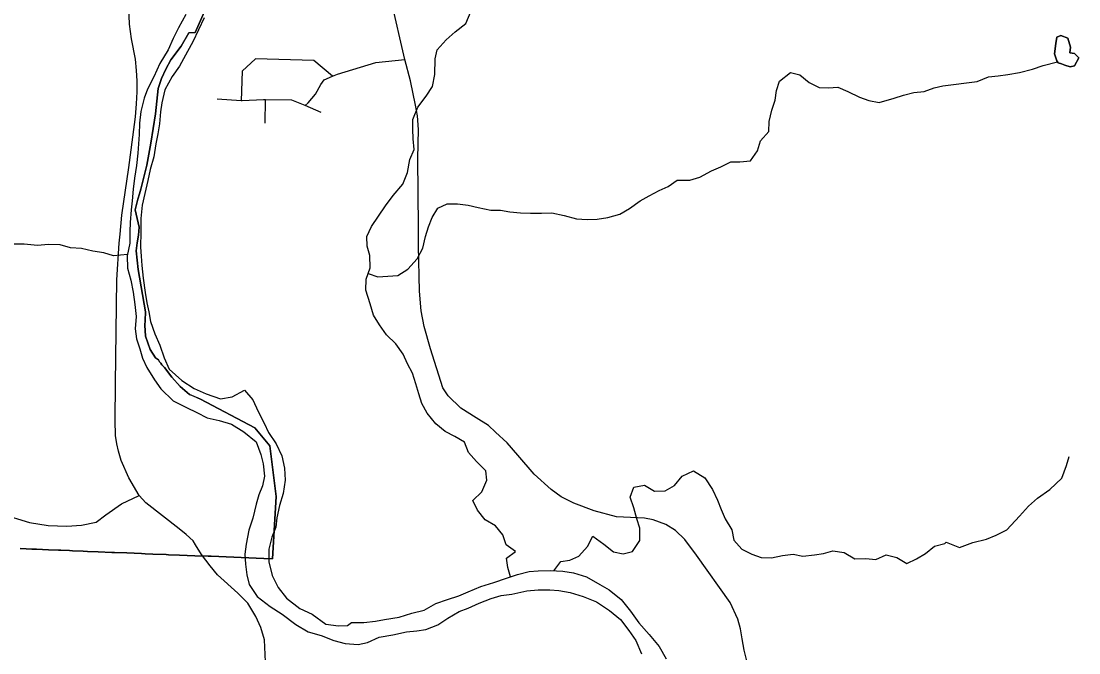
# Model space of a CAD drawing. Extents: x 114604 to 551442, y 316898 to 567001.
# Drawn here: x 235967 to 241814, y 417074 to 420567 of the extents above; entities that cross this region are included whole.
import ezdxf

# ---------------------------------------------------------------- set-up
doc = ezdxf.new("R2010")
doc.units = 0
for name, color, linetype in [('DV_X_County_Line', 7, 'Continuous'), ('GE_P_Alignment_100_Cardinal_Points', 7, 'Continuous'), ('GE_P_Alignment_100_Stations', 7, 'Continuous'), ('GE_P_Alignment_500_Bearings', 7, 'Continuous'), ('MT_X_Edge_Line', 7, 'Continuous'), ('PM_P_Cells', 7, 'Continuous')]:
    doc.layers.add(name, color=color, linetype=linetype)

msp = doc.modelspace()

# ---------------------------------------------------------------- linework, layer by layer
at = {"layer": 'DV_X_County_Line'}
for points in [[(236877, 420603.5), (236837.1, 420531.2), (236807.2, 420471), (236779.3, 420408.8), (236733.4, 420332.4), (236699.5, 420260.2), (236665.6, 420191.9), (236647.7, 420141.7), (236627.8, 420067.5), (236622, 420003.3), (236620.1, 419941.2), (236612.3, 419836.9), (236604.5, 419768.7), (236592.6, 419698.5), (236586.7, 419638.3), (236580.9, 419574.1), (236574.9, 419524), (236569.1, 419453.8), (236567.2, 419403.7), (236567.4, 419339.5), (236553.5, 419269.3), (236555.6, 419201.2), (236573.8, 419135.1), (236586, 419068.9), (236596.2, 419000.8), (236602.3, 418934.6), (236596.5, 418866.5), (236604.6, 418810.3), (236622.7, 418754.3), (236636.9, 418704.2), (236661, 418652.1), (236703.2, 418584), (236739.4, 418534), (236807.6, 418468), (236881.8, 418430.1), (236938, 418402.2), (236996.1, 418374.3), (237062.3, 418358.4), (237130.4, 418338.6), (237198.6, 418296.6), (237266.8, 418240.7), (237291, 418170.6), (237305.1, 418118.5), (237311.3, 418050.3), (237301.4, 417998.2), (237281.5, 417948), (237265.6, 417895.9), (237247.7, 417817.6), (237225.8, 417751.4), (237210, 417675.2), (237204.1, 417619), (237206.3, 417564.9), (237214.4, 417504.8), (237226.5, 417450.7), (237270.8, 417384.7), (237343, 417330.7), (237409.2, 417286.8), (237485.4, 417230.8), (237553.6, 417188.9), (237625.7, 417169.1), (237695.9, 417141.2), (237758, 417125.3), (237830.1, 417119.5), (237882.2, 417131.7), (237946.2, 417159.9), (238022.3, 417174.1), (238096.3, 417190.3), (238154.4, 417194.5)], [(236979.2, 420585.7), (236915.4, 420453.2), (236887.4, 420399), (236841.6, 420318.7), (236801.6, 420260.4), (236761.7, 420188.2), (236743.9, 420115.9), (236738, 420065.8), (236732.1, 419999.6), (236722.2, 419943.4), (236712.3, 419889.3), (236700.5, 419817.1), (236680.6, 419746.8), (236666.7, 419686.7), (236650.9, 419614.4), (236635, 419550.2), (236629.1, 419476), (236629.3, 419401.9), (236627.5, 419317.6), (236629.6, 419267.5), (236633.7, 419215.4), (236641.9, 419145.3), (236652.1, 419067.1), (236662.2, 419009), (236672.4, 418958.9), (236682.5, 418906.8), (236706.7, 418838.7), (236732.9, 418774.6), (236757, 418704.5), (236785.2, 418642.4), (236855.5, 418580.4), (236923.7, 418536.5), (236989.8, 418506.6), (237068, 418478.7), (237134.1, 418488.9), (237202.1, 418527.2), (237248.2, 418473.2), (237276.4, 418409.1), (237310.6, 418343.1), (237334.8, 418293), (237377, 418229), (237407.2, 418162.9), (237423.3, 418094.8), (237425.5, 418028.6), (237415.7, 417954.4), (237395.8, 417888.2), (237379.9, 417820), (237374, 417767.8), (237352.1, 417713.6), (237336.2, 417647.4), (237336.4, 417577.3), (237354.6, 417501.1), (237386.8, 417435.1), (237433, 417375.1), (237507.2, 417319.1), (237575.4, 417287.2), (237651.6, 417231.3), (237721.8, 417223.4), (237771.8, 417225.6)], [(237771.8, 417225.6), (237793.8, 417241.7), (237861.9, 417241.9), (237926, 417248.1), (237976, 417258.2), (238056.1, 417270.4), (238126.2, 417292.7), (238194.2, 417308.9), (238260.2, 417347.2), (238324.3, 417369.4), (238386.3, 417389.6), (238438.3, 417411.8), (238508.4, 417440), (238580.4, 417462.3), (238650.4, 417486.5), (238710.5, 417506.7), (238774.5, 417522.9), (238824.6, 417527.1), (238890.7, 417529.2), (238960.8, 417525.4), (239020.9, 417515.6), (239093, 417493.7), (239165.3, 417451.8), (239217.4, 417421.8), (239283.6, 417367.9), (239335.8, 417303.9), (239382, 417239.9), (239438.3, 417175.8), (239494.5, 417107.8), (239532.7, 417039.8)], [(238154.4, 417194.5), (238204.5, 417202.7), (238270.5, 417228.9), (238326.5, 417265.1), (238388.5, 417301.4), (238438.5, 417321.6), (238498.6, 417347.8), (238564.6, 417374), (238620.6, 417390.2), (238678.7, 417398.4), (238762.8, 417416.6), (238824.8, 417422.8), (238888.9, 417423), (238939, 417419.1), (239001.1, 417407.2), (239073.3, 417385.4), (239147.4, 417355.5), (239219.7, 417307.6), (239279.8, 417257.6), (239326.1, 417197.6), (239364.2, 417141.6), (239396.4, 417067.5)]]:
    msp.add_lwpolyline(points, dxfattribs=at)
at = {"layer": 'GE_P_Alignment_100_Cardinal_Points'}
msp.add_line((237315.6, 420004), (237317.4, 420132), dxfattribs=at)
for points in [[(236931.6, 417670.2), (236917.9, 417692.3), (236878.4, 417728.9), (236840.8, 417759.7), (236655.7, 417902.9), (236619.5, 417944.6), (236562, 418041.8), (236520.5, 418137.9), (236505.3, 418189.7), (236495.1, 418230.4), (236488.7, 418274.8), (236486.8, 418358.8), (236487.8, 418562.7), (236496, 419136), (236508.1, 419338.8), (236514, 419389.4), (236524.3, 419494.5), (236561.9, 419758), (236584.2, 419925), (236598.2, 420037.5), (236605.1, 420109.2), (236608.3, 420177.2), (236609.1, 420236.5), (236605, 420294.5), (236599.6, 420356.3), (236577.8, 420469.8), (236566.1, 420551.2), (236561.7, 420640.2)], [(237688.6, 420262.3), (237585.2, 420350.2), (237262.4, 420358.5), (237188.2, 420291.3), (237183.7, 420126.3)], [(237536.3, 420100.4), (237554.2, 420114.7), (237593.7, 420163.2), (237623.1, 420217.6), (237642.9, 420241.9), (237688.6, 420262.3), (237716.5, 420274.7), (237927.8, 420339), (238088.8, 420355)], [(237624.6, 420062.3), (237536.3, 420100.4), (237464.1, 420130.5), (237317.4, 420132), (237306.7, 420132), (237189.4, 420125.9), (237183.7, 420126.3), (237050.6, 420135.5)], [(235857.1, 417842.5), (236013.6, 417793.7), (236115.8, 417778.6), (236219.9, 417773.5), (236299.8, 417780.2), (236381.7, 417796.9), (236435.4, 417837.5), (236520.8, 417898.3), (236619.5, 417944.6)], [(237010.1, 412674.6), (237091.8, 414025.5), (237160.3, 414984.2), (237214, 415764.2), (237252.4, 416171), (237318.4, 417024.8), (237312.4, 417146), (237292.5, 417214.3), (237263.4, 417275.5), (237219.3, 417348), (237164.7, 417403.1), (237051.6, 417505.6), (237011.3, 417554.3), (236964.3, 417617.2), (236931.6, 417670.2)]]:
    msp.add_lwpolyline(points, dxfattribs=at)
at = {"layer": 'GE_P_Alignment_100_Stations'}
for points in [[(235960.5, 417650.5), (235993.8, 417649.1), (236026.5, 417647.7), (236051.1, 417646.7), (236117.6, 417644), (236173.1, 417641.6), (236185.9, 417641.1), (236233.7, 417639.1), (236250.4, 417638.4), (236309.7, 417636), (236333.4, 417635), (236392.7, 417632.5), (236467.5, 417629.4), (236483.3, 417628.8), (236550.7, 417626), (236632.9, 417622.5), (236653.1, 417621.7), (236695.4, 417620), (236769.1, 417617), (236781.2, 417616.5), (236842.8, 417614), (236926.2, 417610.7), (237000, 417609), (237017.8, 417608.1), (237307.6, 417595.1), (237355.9, 417593.1), (237377.4, 417939), (237341.2, 418218), (237258.9, 418318.1), (236957.8, 418476.5), (236897, 418503), (236846, 418547.6), (236800.2, 418597.6), (236760.2, 418652.3), (236744.9, 418666.7), (236738.8, 418675.7), (236732.6, 418683.9), (236725.3, 418694.4), (236710.3, 418705.2), (236680.8, 418750.6), (236654.6, 418825.1), (236650.4, 418886.3), (236652, 418911.4), (236655.1, 418960.4), (236613.4, 419193.9), (236602.4, 419297.3), (236609.1, 419340.8), (236614.8, 419384.4), (236619.4, 419428.2), (236598, 419523), (236604.1, 419553.4), (236611.9, 419583.3), (236621.4, 419612.7), (236629.4, 419638.3), (236661.4, 419770), (236684.4, 419893.1), (236709.4, 420054.9), (236725.1, 420195.5), (236743.1, 420250), (236766.3, 420302.5), (236794.5, 420352.6), (236851.2, 420428.7), (236894, 420503.5), (236929.6, 420504.4), (236994.8, 420653.6)], [(236994.8, 420653.6), (236929.6, 420504.4), (236894, 420503.5), (236851.2, 420428.7), (236794.5, 420352.6), (236766.3, 420302.5), (236743.1, 420250), (236725.1, 420195.5), (236709.4, 420054.9), (236684.4, 419893.1), (236661.4, 419770), (236629.4, 419638.3), (236621.4, 419612.7), (236611.9, 419583.3), (236604.1, 419553.4), (236598, 419523), (236619.4, 419428.2), (236614.8, 419384.4), (236609.1, 419340.8), (236602.4, 419297.3), (236613.4, 419193.9), (236655.1, 418960.4), (236652, 418911.4), (236650.4, 418886.3), (236654.6, 418825.1), (236680.8, 418750.6), (236710.3, 418705.2), (236725.3, 418694.4), (236732.6, 418683.9), (236738.8, 418675.7), (236744.9, 418666.7), (236760.2, 418652.3), (236800.2, 418597.6), (236846, 418547.6), (236897, 418503), (236917.8, 418494.4), (236957.8, 418476.5), (237258.9, 418318.1), (237341.2, 418218), (237377.4, 417939), (237355.9, 417593.1), (237307.6, 417595.1), (237017.8, 417608.1), (237000, 417609), (236926.2, 417610.7), (236842.8, 417614), (236781.2, 417616.5), (236769.1, 417617), (236695.4, 417620), (236653.1, 417621.7), (236632.9, 417622.5), (236550.7, 417626), (236483.3, 417628.8), (236467.5, 417629.4), (236392.7, 417632.5), (236333.4, 417635), (236309.7, 417636), (236250.4, 417638.4), (236233.7, 417639.1), (236185.9, 417641.1), (236173.1, 417641.6), (236117.6, 417644), (236051.1, 417646.7), (236026.5, 417647.7), (235993.8, 417649.1), (235960.5, 417650.5)]]:
    msp.add_lwpolyline(points, dxfattribs=at)
at = {"layer": 'GE_P_Alignment_500_Bearings'}
msp.add_lwpolyline([(239980.2, 417022), (239963.2, 417088.2), (239952.3, 417150.4), (239943.6, 417206.3), (239928.7, 417260.2), (239886.6, 417351.2), (239700, 417613.3), (239635.1, 417699.9), (239584.9, 417749.4), (239530.7, 417784.2), (239460, 417808.6), (239412.2, 417818.7), (239257.7, 417826.2), (239135.4, 417859), (239022.5, 417901.6), (238951.6, 417936.4), (238896.7, 417976.2), (238802.9, 418062.3), (238712.1, 418167.7), (238653.8, 418234.8), (238589.1, 418293.8), (238550.2, 418330.4), (238482.4, 418373.3), (238396.9, 418427.3), (238327.3, 418495.9), (238298, 418539.1), (238230.6, 418755.6), (238194.3, 418879), (238177.6, 418965.7), (238168.8, 419073.3), (238163.8, 419323.9), (238163.9, 419428.4), (238160.3, 419808.4), (238163.2, 419968.3), (238157.8, 420043), (238147.7, 420103.2), (238120.2, 420237.9), (238088.8, 420355), (238013.3, 420684.7)], dxfattribs=at)
at = {"layer": 'MT_X_Edge_Line'}
for points in [[(241717.9, 420332), (241735.9, 420324), (241766, 420314.1), (241790.1, 420320.1), (241814.1, 420364.2), (241790, 420388.2), (241763.9, 420392.2), (241767.9, 420424.3), (241753.8, 420472.4), (241713.8, 420488.3), (241691.7, 420478.3), (241687.7, 420444.2), (241679.8, 420386.5)], [(241679.8, 420386.1), (241687.7, 420444.2), (241691.7, 420478.3), (241713.8, 420488.3), (241753.8, 420472.4), (241767.9, 420424.3), (241763.9, 420392.2), (241790, 420388.2), (241814.1, 420364.2), (241790.1, 420320.1), (241766, 420314.1), (241735.9, 420324), (241717.9, 420332)], [(241679.8, 420386.5), (241688.4, 420358.4), (241692.8, 420348.5), (241695.6, 420341.9), (241700.6, 420337.6), (241717.9, 420332)], [(241717.9, 420332), (241700.6, 420337.6), (241695.6, 420341.9), (241692.8, 420348.5), (241688.4, 420358.4), (241679.8, 420386.5)], [(241061.7, 420209.7), (241251.1, 420233.2), (241315.2, 420259.3), (241367.3, 420265.4), (241421.4, 420271.5), (241485.5, 420283.6), (241557.6, 420301.7), (241617.7, 420321.9), (241695.2, 420342.8)], [(241081, 417685.1), (241155.2, 417655.9), (241227.4, 417684.1), (241303.5, 417702.2), (241357.6, 417724.3), (241415.7, 417754.5), (241485.7, 417828.7), (241535.8, 417884.9), (241585.8, 417929), (241653.9, 417977.2), (241720, 418039.4), (241746, 418109.6), (241760, 418159.7)]]:
    msp.add_lwpolyline(points, dxfattribs=at)
at = {"layer": 'PM_P_Cells'}
for points in [[(238672.1, 417493.8), (238657.3, 417545.9), (238649.4, 417598.1), (238699.5, 417634), (238647.5, 417670.2), (238629.6, 417726.4), (238589.7, 417776.6), (238531.7, 417808.8), (238489.8, 417863.1), (238463.9, 417915.3), (238514, 417963.3), (238542.1, 418029.4), (238536.2, 418079.5), (238484.3, 418131.8), (238440.4, 418182), (238418.5, 418238.2), (238364.5, 418270.4), (238310.5, 418298.6), (238258.6, 418340.8), (238210.6, 418399), (238182.7, 418453.2), (238164.8, 418505.4), (238148.9, 418561.6), (238131, 418619.8), (238103.1, 418672), (238079.2, 418726.2), (238037.3, 418782.4), (237987.3, 418832.6), (237947.4, 418886.9), (237915.5, 418941.1), (237895.6, 419003.3), (237871.7, 419079.5), (237873.8, 419139.7), (237896, 419203.8), (237894.1, 419272), (237880.2, 419322.1), (237878.3, 419376.3), (237904.4, 419432.4), (237942.5, 419488.4), (237980.7, 419546.5), (238022.8, 419602.6), (238076.9, 419666.6), (238103.1, 419730.7), (238115.2, 419802.9), (238139.3, 419857), (238133.5, 419917.2), (238131.6, 419969.3), (238131.7, 420023.5), (238159.8, 420091.6), (238205.9, 420151.6), (238240.1, 420205.7), (238254.2, 420271.9), (238256.4, 420358.1), (238266.5, 420408.2), (238316.6, 420464.2), (238366.7, 420508.2), (238424.8, 420554.3), (238455, 420624.4)], [(237884.7, 419171.1), (237937.9, 419153.6), (238050, 419161.4), (238104.1, 419195.3), (238156.2, 419253.4), (238188.3, 419311.5), (238202.5, 419375.6), (238218.6, 419429.7), (238238.7, 419481.8), (238270.8, 419533.9), (238322.9, 419557.8), (238378.9, 419557.7), (238438.9, 419549.6), (238492.9, 419537.4), (238562.9, 419521.2), (238617, 419521.1), (238669, 419513), (238727, 419506.8), (238783.1, 419504.7), (238843.1, 419504.6), (238901.1, 419506.5), (238969.1, 419492.3), (239037.1, 419474.1), (239095.2, 419470), (239151.2, 419471.8), (239209.3, 419481.7), (239277.3, 419499.6), (239329.4, 419531.6), (239389.5, 419573.6), (239439.6, 419601.6), (239493.7, 419631.5), (239543.8, 419653.5), (239593.9, 419687.5), (239663.9, 419687.3), (239718, 419705.2), (239784.1, 419739.2), (239834.2, 419761.2), (239890.2, 419789.1), (239940.3, 419789), (239998.3, 419794.9), (240038.4, 419850.9), (240054.6, 419905.1), (240100.7, 419957.1), (240102.8, 420013.2), (240116.9, 420075.4), (240135, 420129.5), (240143.1, 420183.6), (240159.2, 420235.7), (240219.4, 420283.7), (240271.4, 420269.6), (240323.3, 420227.3), (240379.3, 420201.2), (240429.3, 420199), (240481.4, 420202.9), (240537.4, 420178.8), (240601.3, 420146.5), (240653.3, 420128.4), (240709.3, 420118.2), (240793.4, 420142.1), (240845.5, 420158.1), (240901.6, 420172), (240959.6, 420177.9), (241013.7, 420197.8), (241061.7, 420209.7)], [(236555, 419277.1), (236477.3, 419269), (236423.3, 419285.2), (236363.3, 419295.3), (236301.2, 419309.5), (236239.2, 419313.6), (236183.2, 419329.8), (236117.2, 419331.9), (236057.1, 419326), (235983.1, 419334.2), (235927.1, 419334.3)], [(238912.5, 417528.1), (238949.6, 417579.4), (238999.6, 417585.3), (239049.7, 417609.2), (239097.8, 417661.3), (239127.9, 417719.3), (239187.9, 417675.1), (239241.8, 417632.9), (239295.8, 417620.7), (239345.9, 417634.7), (239388, 417694.7), (239386.2, 417762.9), (239370.2, 417815.1), (239354.3, 417875.3), (239334.4, 417935.5), (239354.6, 417989.6), (239412.6, 418001.5), (239468.6, 417967.3), (239526.6, 417969.1), (239578.7, 417999.1), (239620.8, 418051.2), (239682.9, 418081.1), (239746.9, 418040.9), (239788.8, 417976.6), (239816.7, 417918.4), (239836.6, 417866.2), (239858.5, 417814), (239896.4, 417753.8), (239906.3, 417697.6), (239950.3, 417647.4), (240006.3, 417619.2), (240058.2, 417601.1), (240114.3, 417598.9), (240176.3, 417612.9), (240234.4, 417618.7), (240288.4, 417608.6), (240352.5, 417616.5), (240402.5, 417622.4), (240454.6, 417638.3), (240516.6, 417628.2), (240576.5, 417594), (240636.6, 417595.8), (240692.6, 417589.7), (240748.7, 417615.7), (240808.7, 417601.5), (240862.7, 417567.3), (240916.7, 417593.2), (240966.8, 417623.2), (241016.9, 417663.2), (241073, 417679.1), (241081, 417685.1)]]:
    msp.add_lwpolyline(points, dxfattribs=at)

doc.saveas('drawing.dxf')
